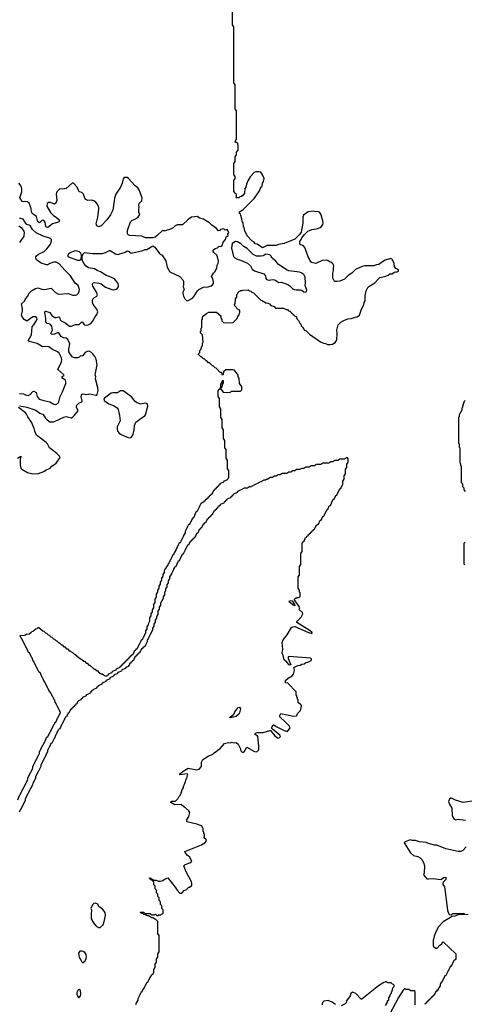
# Model space of a CAD drawing. Extents: x 2143765 to 2212931, y 878955 to 1017455.
# Tile 300 of 309: x 2182398 to 2189168, y 993774 to 1008775. Entities that reach past the tile are written whole.
import ezdxf

# ---------------------------------------------------------------- set-up
doc = ezdxf.new("R2010")
doc.units = 0

msp = doc.modelspace()

# ---------------------------------------------------------------- linework, layer by layer
at = {"layer": '0CON20XD'}
for points in [[(2185243, 1004297), (2185277, 1004317), (2185395, 1004318), (2185458, 1004265), (2185460, 1004235), (2185475, 1004210), (2185478, 1004188), (2185502, 1004162), (2185525, 1004158), (2185648, 1004162), (2185708, 1004222), (2185720, 1004255), (2185742, 1004278), (2185743, 1004305), (2185750, 1004315), (2185748, 1004348), (2185730, 1004355), (2185664, 1004425), (2185680, 1004445), (2185684, 1004525), (2185702, 1004548), (2185705, 1004590), (2185718, 1004602), (2185720, 1004615), (2185745, 1004640), (2185758, 1004642), (2185765, 1004650), (2185785, 1004650), (2185795, 1004657), (2185875, 1004658), (2185892, 1004642), (2185915, 1004638), (2185932, 1004622), (2185960, 1004615), (2186072, 1004502), (2186090, 1004495), (2186102, 1004482), (2186125, 1004478), (2186145, 1004460), (2186175, 1004458), (2186200, 1004445), (2186222, 1004422), (2186270, 1004405), (2186292, 1004382), (2186415, 1004380), (2186455, 1004360), (2186475, 1004358), (2186492, 1004342), (2186510, 1004335), (2186562, 1004282), (2186578, 1004275), (2186582, 1004262), (2186600, 1004255), (2186615, 1004240), (2186622, 1004212), (2186645, 1004190), (2186662, 1004152), (2186678, 1004135), (2186682, 1004112), (2186705, 1004090), (2186730, 1004050), (2186760, 1004035), (2186812, 1003982), (2186980, 1003870), (2187025, 1003846), (2187055, 1003844), (2187087, 1003827), (2187125, 1003825), (2187159, 1003832), (2187201, 1003859), (2187228, 1003892), (2187234, 1003995), (2187226, 1004045), (2187245, 1004126), (2187290, 1004165), (2187335, 1004193), (2187395, 1004216), (2187445, 1004224), (2187505, 1004245), (2187535, 1004246), (2187574, 1004276), (2187602, 1004365), (2187638, 1004432), (2187642, 1004465), (2187657, 1004493), (2187658, 1004572), (2187676, 1004646), (2187698, 1004695), (2187715, 1004713), (2187803, 1004765), (2187861, 1004829), (2187884, 1004846), (2187959, 1004861), (2188007, 1004883), (2188035, 1004905), (2188067, 1004903), (2188101, 1004929), (2188125, 1004936), (2188147, 1004935), (2188164, 1004945), (2188167, 1004955), (2188159, 1004969), (2188126, 1004986), (2188105, 1005015), (2188099, 1005059), (2188075, 1005118), (2188065, 1005129), (2188045, 1005135), (2187965, 1005112), (2187905, 1005077), (2187865, 1005044), (2187829, 1005041), (2187786, 1005024), (2187653, 1005023), (2187614, 1005016), (2187513, 1004967), (2187455, 1004915), (2187400, 1004880), (2187345, 1004824), (2187275, 1004793), (2187232, 1004785), (2187195, 1004788), (2187186, 1004795), (2187165, 1004837), (2187165, 1004915), (2187176, 1004955), (2187174, 1004995), (2187179, 1005025), (2187164, 1005055), (2187135, 1005082), (2187115, 1005088), (2187089, 1005109), (2187075, 1005111), (2187002, 1005108), (2186905, 1005063), (2186841, 1005075), (2186815, 1005113), (2186808, 1005138), (2186791, 1005165), (2186740, 1005305), (2186715, 1005334), (2186676, 1005346), (2186665, 1005358), (2186662, 1005395), (2186685, 1005425), (2186695, 1005451), (2186736, 1005505), (2186785, 1005552), (2186845, 1005580), (2186915, 1005591), (2186972, 1005608), (2186995, 1005627), (2187012, 1005655), (2187018, 1005675), (2187013, 1005717), (2186983, 1005815), (2186961, 1005841), (2186948, 1005848), (2186886, 1005854), (2186865, 1005858), (2186791, 1005849), (2186721, 1005799), (2186709, 1005765), (2186711, 1005675), (2186685, 1005536), (2186665, 1005509), (2186585, 1005430), (2186426, 1005366), (2186340, 1005351), (2186298, 1005335), (2186167, 1005333), (2186095, 1005301), (2186013, 1005353), (2185985, 1005362), (2185967, 1005387), (2185932, 1005405), (2185865, 1005477), (2185824, 1005555), (2185817, 1005607), (2185805, 1005620), (2185801, 1005681), (2185785, 1005702), (2185782, 1005742), (2185764, 1005794), (2185760, 1005810), (2185744, 1005825), (2185745, 1005850), (2185795, 1005880), (2185974, 1006056), (2186050, 1006170), (2186072, 1006225), (2186089, 1006241), (2186096, 1006285), (2186112, 1006308), (2186118, 1006355), (2186091, 1006421), (2186070, 1006450), (2186045, 1006458), (2185995, 1006458), (2185970, 1006449), (2185907, 1006383), (2185870, 1006320), (2185849, 1006271), (2185839, 1006225), (2185826, 1006204), (2185819, 1006135), (2185796, 1006095), (2185775, 1006082), (2185752, 1006078), (2185735, 1006062), (2185692, 1006062), (2185700, 1006075), (2185700, 1006105), (2185692, 1006112), (2185688, 1006128), (2185672, 1006132), (2185668, 1006148), (2185660, 1006155), (2185660, 1006325), (2185680, 1006355), (2185680, 1006385), (2185660, 1006415), (2185660, 1006585), (2185680, 1006615), (2185680, 1006685), (2185700, 1006715), (2185700, 1006755), (2185722, 1006788), (2185724, 1006855), (2185718, 1006888), (2185702, 1006902), (2185683, 1006905), (2185680, 1006925), (2185688, 1006932), (2185690, 1006945), (2185700, 1006955), (2185700, 1007385), (2185680, 1007415), (2185680, 1007785), (2185660, 1007815), (2185660, 1008665), (2185640, 1008695), (2185640, 1008985)], [(2183361, 1003659), (2183355, 1003651), (2183325, 1003652), (2183305, 1003633), (2183284, 1003624), (2183234, 1003624), (2183195, 1003638), (2183147, 1003717), (2183145, 1003755), (2183159, 1003835), (2183131, 1003905), (2183105, 1003925), (2183065, 1003930), (2183031, 1003951), (2182995, 1004004), (2182985, 1004010), (2182925, 1003984), (2182895, 1003979), (2182876, 1003985), (2182874, 1003995), (2182897, 1004045), (2182885, 1004106), (2182861, 1004135), (2182815, 1004149), (2182797, 1004165), (2182797, 1004225), (2182779, 1004315), (2182785, 1004333), (2182795, 1004334), (2182854, 1004314), (2182885, 1004270), (2182935, 1004237), (2182955, 1004236), (2182995, 1004248), (2183003, 1004245), (2183014, 1004204), (2183027, 1004187), (2183088, 1004158), (2183155, 1004104), (2183182, 1004108), (2183245, 1004130), (2183305, 1004131), (2183345, 1004171), (2183355, 1004168), (2183372, 1004135), (2183384, 1004124), (2183428, 1004122), (2183482, 1004148), (2183508, 1004175), (2183545, 1004250), (2183572, 1004285), (2183589, 1004325), (2183572, 1004365), (2183517, 1004437), (2183506, 1004465), (2183504, 1004495), (2183510, 1004520), (2183535, 1004544), (2183574, 1004565), (2183580, 1004585), (2183562, 1004635), (2183512, 1004715), (2183506, 1004745), (2183516, 1004764), (2183535, 1004770), (2183605, 1004761), (2183639, 1004749), (2183705, 1004701), (2183798, 1004665), (2183825, 1004659), (2183865, 1004669), (2183887, 1004683), (2183900, 1004705), (2183904, 1004726), (2183896, 1004755), (2183839, 1004825), (2183758, 1004865), (2183715, 1004878), (2183627, 1004935), (2183575, 1004952), (2183535, 1004979), (2183446, 1004996), (2183410, 1005020), (2183373, 1005063), (2183351, 1005115), (2183351, 1005179), (2183367, 1005213), (2183383, 1005227), (2183505, 1005214), (2183655, 1005215), (2183704, 1005226), (2183765, 1005258), (2183777, 1005257), (2183855, 1005206), (2183885, 1005199), (2183945, 1005211), (2184005, 1005236), (2184035, 1005256), (2184070, 1005240), (2184095, 1005217), (2184275, 1005257), (2184307, 1005273), (2184335, 1005273), (2184425, 1005328), (2184455, 1005312), (2184524, 1005214), (2184535, 1005203), (2184569, 1005189), (2184580, 1005160), (2184624, 1005104), (2184644, 1005004), (2184684, 1004934), (2184834, 1004864), (2184882, 1004812), (2184894, 1004785), (2184894, 1004735), (2184887, 1004705), (2184901, 1004665), (2184882, 1004622), (2184881, 1004605), (2184891, 1004565), (2184910, 1004525), (2184945, 1004492), (2184965, 1004497), (2185030, 1004535), (2185056, 1004565), (2185105, 1004647), (2185125, 1004666), (2185195, 1004701), (2185265, 1004707), (2185315, 1004723), (2185335, 1004738), (2185347, 1004755), (2185349, 1004775), (2185338, 1004825), (2185318, 1004865), (2185347, 1004915), (2185375, 1004938), (2185398, 1004995), (2185404, 1005035), (2185422, 1005065), (2185426, 1005095), (2185408, 1005165), (2185399, 1005189), (2185356, 1005226), (2185343, 1005245), (2185343, 1005265), (2185372, 1005288), (2185412, 1005298), (2185432, 1005318), (2185467, 1005323), (2185483, 1005335), (2185495, 1005388), (2185532, 1005425), (2185544, 1005466), (2185572, 1005485), (2185568, 1005515), (2185580, 1005535), (2185578, 1005545), (2185555, 1005580), (2185525, 1005570), (2185505, 1005587), (2185455, 1005580), (2185444, 1005566), (2185425, 1005560), (2185393, 1005595), (2185324, 1005644), (2185289, 1005679), (2185225, 1005714), (2185198, 1005738), (2185135, 1005751), (2185106, 1005776), (2185015, 1005766), (2184961, 1005729), (2184875, 1005650), (2184795, 1005649), (2184764, 1005636), (2184736, 1005605), (2184695, 1005583), (2184615, 1005561), (2184565, 1005560), (2184498, 1005492), (2184458, 1005462), (2184425, 1005452), (2184360, 1005450), (2184315, 1005453), (2184255, 1005479), (2184075, 1005487), (2184045, 1005504), (2184038, 1005525), (2184041, 1005565), (2184083, 1005697), (2184105, 1005715), (2184152, 1005735), (2184195, 1005763), (2184226, 1005805), (2184213, 1005845), (2184211, 1005885), (2184217, 1005915), (2184212, 1005955), (2184219, 1005975), (2184257, 1006015), (2184264, 1006055), (2184222, 1006172), (2184198, 1006215), (2184156, 1006246), (2184055, 1006356), (2184035, 1006369), (2183995, 1006373), (2183982, 1006365), (2183975, 1006350), (2183959, 1006285), (2183934, 1006225), (2183863, 1006115), (2183841, 1006055), (2183838, 1006015), (2183818, 1005875), (2183780, 1005800), (2183726, 1005724), (2183638, 1005635), (2183605, 1005618), (2183571, 1005635), (2183561, 1005665), (2183589, 1005765), (2183604, 1005895), (2183603, 1005915), (2183585, 1005956), (2183558, 1005995), (2183525, 1006018), (2183495, 1006024), (2183435, 1006021), (2183406, 1006035), (2183391, 1006055), (2183369, 1006119), (2183345, 1006142), (2183302, 1006152), (2183273, 1006225), (2183225, 1006276), (2183215, 1006284), (2183195, 1006286), (2183105, 1006203), (2183045, 1006194), (2183011, 1006199), (2182964, 1006154), (2182954, 1006115), (2182965, 1006025), (2182950, 1005980), (2182925, 1005967), (2182865, 1005988), (2182835, 1005992), (2182814, 1005975), (2182811, 1005935), (2182865, 1005839), (2182909, 1005795), (2182960, 1005760), (2182996, 1005725), (2183004, 1005705), (2182989, 1005691), (2182895, 1005666), (2182825, 1005608), (2182805, 1005613), (2182796, 1005625), (2182783, 1005693), (2182765, 1005716), (2182745, 1005721), (2182735, 1005717), (2182697, 1005683), (2182675, 1005695), (2182655, 1005775), (2182602, 1005812), (2182584, 1005834), (2182567, 1005915), (2182541, 1005981), (2182515, 1006001), (2182475, 1006005), (2182455, 1005999), (2182435, 1006008), (2182402, 1006065), (2182408, 1006092), (2182428, 1006155), (2182430, 1006195), (2182425, 1006226), (2182405, 1006261), (2182385, 1006283)], [(2182395, 1003080), (2182454, 1003074), (2182495, 1003056), (2182525, 1003051), (2182557, 1003065), (2182595, 1003113), (2182615, 1003118), (2182647, 1003095), (2182662, 1003035), (2182696, 1002995), (2182765, 1002973), (2182858, 1002955), (2182915, 1002920), (2182950, 1002915), (2182985, 1002933), (2182995, 1002952), (2183013, 1003035), (2183047, 1003105), (2183098, 1003235), (2183102, 1003265), (2183096, 1003285), (2183055, 1003310), (2183042, 1003325), (2183045, 1003339), (2183073, 1003355), (2183071, 1003365), (2182977, 1003445), (2183032, 1003565), (2183040, 1003595), (2183035, 1003626), (2182999, 1003695), (2182975, 1003716), (2182895, 1003750), (2182839, 1003789), (2182815, 1003794), (2182745, 1003792), (2182665, 1003841), (2182544, 1003874), (2182526, 1003885), (2182576, 1003976), (2182585, 1004095), (2182615, 1004128), (2182645, 1004176), (2182661, 1004215), (2182660, 1004235), (2182637, 1004247), (2182595, 1004249), (2182505, 1004184), (2182467, 1004207), (2182437, 1004247), (2182426, 1004275), (2182441, 1004335), (2182440, 1004375), (2182426, 1004445), (2182469, 1004485), (2182488, 1004525), (2182519, 1004565), (2182535, 1004606), (2182579, 1004645), (2182638, 1004682), (2182675, 1004688), (2182735, 1004670), (2182775, 1004665), (2182875, 1004684), (2182941, 1004621), (2182986, 1004596), (2183135, 1004602), (2183205, 1004580), (2183244, 1004576), (2183266, 1004584), (2183293, 1004607), (2183305, 1004638), (2183308, 1004665), (2183286, 1004725), (2183243, 1004763), (2183171, 1004875), (2183085, 1004959), (2182998, 1005055), (2182955, 1005081), (2182915, 1005082), (2182858, 1005062), (2182825, 1005042), (2182805, 1005039), (2182724, 1005065), (2182654, 1005115), (2182641, 1005145), (2182642, 1005165), (2182651, 1005179), (2182686, 1005204), (2182768, 1005245), (2182812, 1005285), (2182865, 1005358), (2182883, 1005405), (2182882, 1005425), (2182865, 1005440), (2182755, 1005479), (2182650, 1005530), (2182591, 1005581), (2182555, 1005641), (2182506, 1005656), (2182496, 1005666), (2182452, 1005735), (2182413, 1005747), (2182396, 1005744)], [(2182386, 1005636), (2182424, 1005605), (2182461, 1005555), (2182466, 1005536), (2182459, 1005475), (2182395, 1005380)], [(2186755, 1004623), (2186767, 1004633), (2186768, 1004655), (2186762, 1004685), (2186744, 1004724), (2186752, 1004765), (2186744, 1004855), (2186725, 1004893), (2186685, 1004918), (2186657, 1004927), (2186495, 1004950), (2186469, 1004959), (2186338, 1005048), (2186298, 1005098), (2186240, 1005140), (2186220, 1005180), (2186205, 1005193), (2186145, 1005201), (2186105, 1005179), (2186075, 1005171), (2186005, 1005172), (2185955, 1005198), (2185861, 1005291), (2185812, 1005322), (2185765, 1005363), (2185715, 1005391), (2185683, 1005397), (2185632, 1005365), (2185622, 1005295), (2185655, 1005168), (2185676, 1005145), (2185707, 1005127), (2185760, 1005110), (2185864, 1005064), (2185910, 1005025), (2185940, 1004975), (2185975, 1004950), (2186115, 1004904), (2186141, 1004875), (2186146, 1004836), (2186153, 1004823), (2186171, 1004811), (2186195, 1004806), (2186245, 1004819), (2186285, 1004814), (2186345, 1004771), (2186384, 1004776), (2186483, 1004743), (2186512, 1004722), (2186555, 1004675), (2186575, 1004664), (2186608, 1004658), (2186675, 1004662), (2186694, 1004654), (2186725, 1004628), (2186755, 1004623)], [(2183315, 1005105), (2183285, 1005105), (2183145, 1005156), (2183131, 1005175), (2183145, 1005212), (2183165, 1005229), (2183245, 1005259), (2183305, 1005244), (2183321, 1005221), (2183333, 1005185), (2183328, 1005122), (2183315, 1005105)], [(2182620, 997445), (2182630, 997455), (2182630, 997465), (2182640, 997475), (2182640, 997485), (2182650, 997495), (2182650, 997505), (2182660, 997515), (2182692, 997588), (2182700, 997595), (2182700, 997625), (2182710, 997635), (2182710, 997645), (2182720, 997655), (2182720, 997665), (2182730, 997675), (2182730, 997685), (2182740, 997695), (2182740, 997705), (2182750, 997715), (2182750, 997725), (2182760, 997735), (2182760, 997745), (2182770, 997755), (2182770, 997765), (2182780, 997775), (2182812, 997848), (2182828, 997852), (2182860, 997925), (2182870, 997935), (2182870, 997945), (2182880, 997955), (2182880, 997965), (2182890, 997975), (2182890, 997985), (2182900, 997995), (2182900, 998005), (2182910, 998015), (2182910, 998025), (2182920, 998035), (2182920, 998045), (2182930, 998055), (2182932, 998068), (2182948, 998072), (2182980, 998145), (2182990, 998155), (2182990, 998165), (2183000, 998175), (2183000, 998185), (2183010, 998195), (2183010, 998205), (2183020, 998215), (2183020, 998225), (2183010, 998235), (2183010, 998245), (2183000, 998255), (2183000, 998265), (2182990, 998275), (2182990, 998285), (2182980, 998295), (2182980, 998305), (2182970, 998315), (2182970, 998325), (2182960, 998335), (2182960, 998345), (2182950, 998355), (2182950, 998365), (2182940, 998375), (2182940, 998385), (2182930, 998395), (2182930, 998405), (2182920, 998415), (2182920, 998425), (2182910, 998435), (2182910, 998445), (2182900, 998455), (2182868, 998528), (2182852, 998532), (2182850, 998545), (2182840, 998555), (2182840, 998565), (2182830, 998575), (2182830, 998585), (2182820, 998595), (2182820, 998605), (2182810, 998615), (2182810, 998625), (2182800, 998635), (2182800, 998645), (2182790, 998655), (2182790, 998665), (2182780, 998675), (2182780, 998685), (2182770, 998695), (2182770, 998705), (2182760, 998715), (2182760, 998725), (2182750, 998735), (2182750, 998745), (2182740, 998755), (2182708, 998828), (2182692, 998832), (2182690, 998845), (2182680, 998855), (2182680, 998865), (2182670, 998875), (2182670, 998885), (2182660, 998895), (2182660, 998905), (2182650, 998915), (2182650, 998925), (2182640, 998935), (2182640, 998945), (2182630, 998955), (2182630, 998965), (2182620, 998975), (2182620, 998985), (2182610, 998995), (2182610, 999005), (2182600, 999015), (2182600, 999025), (2182590, 999035), (2182590, 999045), (2182580, 999055), (2182548, 999128), (2182532, 999132), (2182500, 999205), (2182490, 999215), (2182490, 999225), (2182480, 999235), (2182480, 999245), (2182470, 999255), (2182470, 999265), (2182460, 999275), (2182460, 999285), (2182450, 999295), (2182450, 999305), (2182440, 999315), (2182440, 999325), (2182430, 999335), (2182430, 999345), (2182420, 999355), (2182420, 999365), (2182410, 999375), (2182410, 999385), (2182400, 999395), (2182473, 999397), (2182488, 999402), (2182500, 999415), (2182543, 999417), (2182565, 999438), (2182578, 999442), (2182582, 999455), (2182602, 999458), (2182620, 999475), (2182642, 999495), (2182662, 999498), (2182680, 999515), (2182690, 999515), (2182752, 999462), (2182765, 999460), (2182792, 999432), (2182805, 999430), (2182832, 999402), (2182845, 999400), (2182872, 999372), (2182885, 999370), (2182912, 999342), (2182925, 999340), (2182952, 999312), (2182965, 999310), (2182992, 999282), (2183005, 999280), (2183032, 999252), (2183045, 999250), (2183072, 999222), (2183085, 999220), (2183112, 999192), (2183125, 999190), (2183152, 999162), (2183165, 999160), (2183182, 999142), (2183195, 999140), (2183222, 999112), (2183235, 999110), (2183302, 999052), (2183315, 999050), (2183332, 999032), (2183345, 999030), (2183372, 999002), (2183385, 999000), (2183412, 998972), (2183425, 998970), (2183452, 998942), (2183465, 998940), (2183532, 998882), (2183545, 998880), (2183562, 998862), (2183575, 998860), (2183612, 998822), (2183625, 998820), (2183635, 998810), (2183655, 998810), (2183672, 998792), (2183685, 998790), (2183695, 998780), (2183725, 998780), (2183732, 998788), (2183748, 998792), (2183752, 998808), (2183808, 998832), (2183812, 998848), (2183868, 998872), (2183872, 998888), (2183928, 998912), (2183932, 998928), (2183948, 998932), (2183952, 998948), (2183968, 998952), (2183972, 998968), (2183988, 998972), (2183992, 998988), (2184008, 998992), (2184012, 999008), (2184028, 999012), (2184032, 999028), (2184048, 999032), (2184052, 999048), (2184068, 999052), (2184072, 999068), (2184088, 999072), (2184092, 999088), (2184108, 999092), (2184112, 999108), (2184128, 999112), (2184152, 999168), (2184168, 999172), (2184172, 999188), (2184188, 999192), (2184190, 999205), (2184218, 999252), (2184222, 999268), (2184228, 999272), (2184232, 999288), (2184238, 999292), (2184242, 999308), (2184248, 999312), (2184252, 999328), (2184268, 999332), (2184272, 999348), (2184278, 999352), (2184282, 999368), (2184288, 999372), (2184292, 999388), (2184320, 999435), (2184320, 999465), (2184340, 999495), (2184340, 999525), (2184360, 999555), (2184362, 999588), (2184380, 999615), (2184380, 999665), (2184400, 999695), (2184400, 999725), (2184420, 999755), (2184420, 999785), (2184440, 999815), (2184440, 999865), (2184460, 999895), (2184460, 999945), (2184480, 999975), (2184480, 1000025), (2184500, 1000055), (2184500, 1000085), (2184520, 1000115), (2184520, 1000145), (2184540, 1000175), (2184540, 1000205), (2184560, 1000235), (2184560, 1000265), (2184580, 1000295), (2184580, 1000325), (2184600, 1000355), (2184600, 1000385), (2184608, 1000392), (2184612, 1000408), (2184628, 1000412), (2184630, 1000425), (2184658, 1000472), (2184662, 1000488), (2184668, 1000492), (2184672, 1000508), (2184678, 1000512), (2184682, 1000528), (2184688, 1000532), (2184692, 1000548), (2184698, 1000552), (2184702, 1000568), (2184708, 1000572), (2184712, 1000588), (2184718, 1000592), (2184722, 1000608), (2184728, 1000612), (2184732, 1000628), (2184748, 1000632), (2184750, 1000645), (2184778, 1000692), (2184782, 1000708), (2184788, 1000712), (2184792, 1000728), (2184798, 1000732), (2184802, 1000748), (2184808, 1000752), (2184812, 1000768), (2184818, 1000772), (2184822, 1000788), (2184828, 1000792), (2184832, 1000808), (2184848, 1000812), (2184852, 1000828), (2184858, 1000832), (2184862, 1000848), (2184868, 1000852), (2184872, 1000868), (2184878, 1000872), (2184882, 1000888), (2184888, 1000892), (2184892, 1000908), (2184920, 1000955), (2184920, 1000985), (2184948, 1001032), (2184952, 1001048), (2184958, 1001052), (2184962, 1001068), (2184968, 1001072), (2184972, 1001088), (2184988, 1001092), (2185032, 1001188), (2185048, 1001192), (2185092, 1001288), (2185108, 1001292), (2185110, 1001305), (2185138, 1001352), (2185142, 1001368), (2185148, 1001372), (2185152, 1001388), (2185158, 1001392), (2185162, 1001408), (2185192, 1001428), (2185208, 1001432), (2185212, 1001448), (2185228, 1001452), (2185232, 1001468), (2185248, 1001472), (2185252, 1001488), (2185268, 1001492), (2185272, 1001508), (2185288, 1001512), (2185292, 1001528), (2185308, 1001532), (2185312, 1001548), (2185328, 1001552), (2185352, 1001608), (2185368, 1001612), (2185372, 1001628), (2185388, 1001632), (2185392, 1001648), (2185408, 1001652), (2185412, 1001668), (2185428, 1001672), (2185432, 1001688), (2185448, 1001692), (2185452, 1001708), (2185508, 1001732), (2185512, 1001748), (2185568, 1001772), (2185572, 1001788), (2185580, 1001795), (2185580, 1001905), (2185560, 1001935), (2185560, 1002065), (2185540, 1002095), (2185540, 1002225), (2185520, 1002255), (2185520, 1002365), (2185500, 1002395), (2185500, 1002525), (2185480, 1002555), (2185480, 1002685), (2185460, 1002715), (2185460, 1002845), (2185440, 1002875), (2185440, 1003005), (2185420, 1003035), (2185420, 1003125), (2185428, 1003132), (2185432, 1003148), (2185448, 1003152), (2185452, 1003168), (2185460, 1003170), (2185460, 1003225), (2185480, 1003255), (2185485, 1003280), (2185496, 1003276), (2185497, 1003245), (2185480, 1003215), (2185475, 1003170), (2185460, 1003170), (2185460, 1003145), (2185495, 1003100), (2185593, 1003097), (2185608, 1003102), (2185625, 1003118), (2185762, 1003118), (2185782, 1003138), (2185780, 1003185), (2185744, 1003235), (2185740, 1003315), (2185724, 1003335), (2185722, 1003362), (2185668, 1003438), (2185645, 1003443), (2185538, 1003442), (2185502, 1003408), (2185495, 1003370), (2185485, 1003360), (2185478, 1003388), (2185468, 1003398), (2185452, 1003402), (2185388, 1003468), (2185375, 1003470), (2185348, 1003498), (2185335, 1003500), (2185288, 1003548), (2185275, 1003550), (2185248, 1003578), (2185235, 1003580), (2185208, 1003608), (2185195, 1003610), (2185168, 1003638), (2185155, 1003640), (2185120, 1003675), (2185125, 1003690), (2185140, 1003705), (2185142, 1003735), (2185162, 1003758), (2185165, 1003790), (2185180, 1003805), (2185183, 1003845), (2185190, 1003855), (2185180, 1003975), (2185150, 1004005), (2185150, 1004025), (2185160, 1004035), (2185160, 1004075), (2185170, 1004085), (2185172, 1004205), (2185180, 1004215), (2185180, 1004245), (2185185, 1004260), (2185198, 1004262), (2185243, 1004297)], [(2182395, 1002891), (2182505, 1002874), (2182645, 1002825), (2182705, 1002781), (2182755, 1002761), (2182785, 1002711), (2182815, 1002678), (2182855, 1002651), (2182915, 1002651), (2183016, 1002696), (2183069, 1002721), (2183105, 1002729), (2183185, 1002712), (2183208, 1002725), (2183235, 1002753), (2183286, 1002815), (2183261, 1002871), (2183263, 1002897), (2183299, 1002935), (2183345, 1002955), (2183351, 1002965), (2183334, 1003035), (2183337, 1003055), (2183348, 1003072), (2183365, 1003076), (2183415, 1003066), (2183465, 1003077), (2183556, 1003054), (2183570, 1003055), (2183576, 1003064), (2183591, 1003125), (2183589, 1003165), (2183550, 1003305), (2183556, 1003335), (2183549, 1003365), (2183578, 1003515), (2183563, 1003605), (2183544, 1003645), (2183512, 1003685), (2183490, 1003705), (2183455, 1003723), (2183425, 1003719), (2183396, 1003705), (2183361, 1003659)], [(2184075, 1002404), (2184101, 1002415), (2184126, 1002454), (2184142, 1002525), (2184148, 1002595), (2184165, 1002642), (2184245, 1002704), (2184305, 1002741), (2184315, 1002755), (2184349, 1002885), (2184345, 1002922), (2184315, 1002934), (2184235, 1002919), (2184175, 1002941), (2184155, 1002956), (2184099, 1003029), (2183975, 1003119), (2183935, 1003120), (2183885, 1003088), (2183815, 1003090), (2183792, 1003085), (2183690, 1003010), (2183680, 1002995), (2183682, 1002975), (2183754, 1002924), (2183835, 1002892), (2183884, 1002864), (2183898, 1002838), (2183919, 1002745), (2183926, 1002665), (2183883, 1002575), (2183880, 1002535), (2183887, 1002505), (2183910, 1002475), (2183930, 1002460), (2184035, 1002414), (2184075, 1002404)], [(2189180, 1002975), (2189160, 1002955), (2189160, 1002935), (2189152, 1002928), (2189150, 1002905), (2189140, 1002895), (2189140, 1002865), (2189130, 1002855), (2189130, 1002825), (2189090, 1002755), (2189090, 1002725), (2189080, 1002715), (2189080, 1002325), (2189090, 1002315), (2189090, 1002265), (2189100, 1002255), (2189100, 1002025), (2189110, 1002015), (2189110, 1001985), (2189120, 1001975), (2189120, 1001725), (2189140, 1001705), (2189140, 1001665), (2189160, 1001645), (2189160, 1001615), (2189180, 1001585)], [(2182365, 1002096), (2182415, 1002126), (2182418, 1002115), (2182403, 1002087), (2182403, 1001993), (2182415, 1001943), (2182430, 1001925), (2182515, 1001876), (2182595, 1001857), (2182685, 1001864), (2182765, 1001890), (2182803, 1001917), (2182861, 1001945), (2182888, 1001972), (2182955, 1002020), (2183012, 1002105), (2183005, 1002128), (2182962, 1002165), (2182851, 1002255), (2182821, 1002315), (2182801, 1002335), (2182653, 1002443), (2182627, 1002505), (2182619, 1002545), (2182575, 1002645), (2182519, 1002725), (2182503, 1002765), (2182485, 1002785), (2182377, 1002865)], [(2185644, 997764), (2185665, 997759), (2185695, 997761), (2185725, 997739), (2185755, 997677), (2185764, 997634), (2185785, 997618), (2185805, 997617), (2185817, 997623), (2185855, 997691), (2185975, 997627), (2185997, 997623), (2186012, 997628), (2186037, 997653), (2186038, 997705), (2186023, 997853), (2186015, 997868), (2185978, 997885), (2185989, 997905), (2186013, 997913), (2186105, 997917), (2186206, 997946), (2186215, 997944), (2186285, 997864), (2186325, 997832), (2186342, 997828), (2186367, 997853), (2186357, 997875), (2186245, 997965), (2186236, 997975), (2186236, 997995), (2186255, 998032), (2186265, 998034), (2186305, 998007), (2186425, 997947), (2186477, 997933), (2186518, 997985), (2186503, 998015), (2186444, 998074), (2186360, 998155), (2186356, 998165), (2186375, 998206), (2186565, 998164), (2186612, 998168), (2186620, 998175), (2186630, 998205), (2186670, 998245), (2186680, 998265), (2186690, 998315), (2186690, 998325), (2186679, 998339), (2186640, 998375), (2186640, 998415), (2186630, 998425), (2186630, 998445), (2186620, 998455), (2186618, 998478), (2186610, 998485), (2186610, 998535), (2186480, 998665), (2186443, 998673), (2186445, 998707), (2186485, 998745), (2186545, 998779), (2186567, 998803), (2186584, 998865), (2186572, 998908), (2186635, 998935), (2186669, 998941), (2186695, 998957), (2186727, 998963), (2186755, 998981), (2186785, 998987), (2186838, 999015), (2186842, 999025), (2186840, 999035), (2186825, 999048), (2186495, 999073), (2186484, 999066), (2186488, 999045), (2186524, 998946), (2186515, 998940), (2186500, 998945), (2186465, 998986), (2186424, 999025), (2186410, 999090), (2186393, 999125), (2186402, 999185), (2186396, 999285), (2186412, 999325), (2186471, 999405), (2186535, 999514), (2186557, 999525), (2186588, 999528), (2186785, 999444), (2186845, 999423), (2186852, 999428), (2186847, 999445), (2186819, 999465), (2186619, 999589), (2186620, 999605), (2186685, 999675), (2186707, 999725), (2186702, 999745), (2186656, 999785), (2186651, 999795), (2186662, 999815), (2186658, 999825), (2186583, 999935), (2186583, 999947), (2186595, 999960), (2186608, 999962), (2186615, 999970), (2186645, 999970), (2186670, 999985), (2186670, 1000045), (2186660, 1000055), (2186660, 1000085), (2186640, 1000115), (2186640, 1000285), (2186660, 1000315), (2186660, 1000445), (2186680, 1000475), (2186680, 1000645), (2186700, 1000675), (2186700, 1000805), (2186708, 1000812), (2186712, 1000828), (2186728, 1000832), (2186752, 1000888), (2186768, 1000892), (2186772, 1000908), (2186788, 1000912), (2186792, 1000928), (2186808, 1000932), (2186812, 1000948), (2186828, 1000952), (2186832, 1000968), (2186848, 1000972), (2186852, 1000988), (2186868, 1000992), (2186872, 1001008), (2186888, 1001012), (2186912, 1001068), (2186928, 1001072), (2186932, 1001088), (2186948, 1001092), (2186972, 1001148), (2186988, 1001152), (2187012, 1001208), (2187028, 1001212), (2187072, 1001308), (2187088, 1001312), (2187112, 1001368), (2187128, 1001372), (2187172, 1001468), (2187188, 1001472), (2187212, 1001528), (2187228, 1001532), (2187272, 1001628), (2187288, 1001632), (2187292, 1001648), (2187320, 1001695), (2187320, 1001745), (2187340, 1001775), (2187340, 1001825), (2187360, 1001855), (2187360, 1001925), (2187380, 1001955), (2187380, 1002005), (2187400, 1002035), (2187400, 1002085), (2187388, 1002098), (2187375, 1002100), (2187345, 1002080), (2187275, 1002080), (2187245, 1002060), (2187195, 1002060), (2187165, 1002040), (2187135, 1002040), (2187105, 1002020), (2187015, 1002020), (2186985, 1002000), (2186915, 1002000), (2186885, 1001980), (2186835, 1001980), (2186805, 1001960), (2186755, 1001960), (2186725, 1001940), (2186695, 1001940), (2186665, 1001920), (2186615, 1001920), (2186585, 1001900), (2186555, 1001900), (2186525, 1001880), (2186495, 1001880), (2186465, 1001860), (2186395, 1001860), (2186365, 1001840), (2186335, 1001840), (2186305, 1001820), (2186275, 1001820), (2186245, 1001800), (2186215, 1001800), (2186165, 1001770), (2186152, 1001768), (2186145, 1001760), (2186115, 1001760), (2186068, 1001732), (2186052, 1001728), (2186048, 1001722), (2186032, 1001718), (2186028, 1001712), (2186012, 1001708), (2186008, 1001702), (2185992, 1001698), (2185988, 1001692), (2185972, 1001688), (2185968, 1001682), (2185952, 1001678), (2185948, 1001672), (2185932, 1001668), (2185925, 1001660), (2185895, 1001660), (2185865, 1001640), (2185815, 1001640), (2185768, 1001612), (2185752, 1001608), (2185748, 1001602), (2185732, 1001598), (2185728, 1001592), (2185712, 1001588), (2185708, 1001572), (2185652, 1001548), (2185648, 1001532), (2185632, 1001528), (2185628, 1001512), (2185612, 1001508), (2185608, 1001492), (2185552, 1001468), (2185548, 1001452), (2185532, 1001448), (2185528, 1001432), (2185512, 1001428), (2185508, 1001412), (2185452, 1001388), (2185448, 1001372), (2185432, 1001368), (2185428, 1001352), (2185412, 1001348), (2185408, 1001332), (2185392, 1001328), (2185388, 1001312), (2185372, 1001308), (2185368, 1001292), (2185352, 1001288), (2185328, 1001232), (2185312, 1001228), (2185308, 1001212), (2185292, 1001208), (2185288, 1001192), (2185272, 1001188), (2185268, 1001172), (2185252, 1001168), (2185228, 1001112), (2185212, 1001108), (2185208, 1001092), (2185192, 1001088), (2185168, 1001032), (2185152, 1001028), (2185148, 1001012), (2185132, 1001008), (2185108, 1000952), (2185092, 1000948), (2185068, 1000892), (2185052, 1000888), (2185048, 1000872), (2185032, 1000868), (2185028, 1000852), (2185012, 1000848), (2185008, 1000832), (2184992, 1000828), (2184968, 1000772), (2184952, 1000768), (2184950, 1000755), (2184922, 1000708), (2184918, 1000692), (2184912, 1000688), (2184908, 1000672), (2184902, 1000668), (2184898, 1000652), (2184892, 1000648), (2184888, 1000632), (2184872, 1000628), (2184828, 1000532), (2184812, 1000528), (2184768, 1000432), (2184752, 1000428), (2184748, 1000412), (2184742, 1000408), (2184738, 1000392), (2184732, 1000388), (2184728, 1000372), (2184722, 1000368), (2184718, 1000352), (2184712, 1000348), (2184708, 1000332), (2184680, 1000285), (2184680, 1000255), (2184660, 1000225), (2184660, 1000195), (2184640, 1000165), (2184640, 1000135), (2184620, 1000105), (2184620, 1000075), (2184612, 1000068), (2184608, 1000052), (2184600, 1000045), (2184600, 1000015), (2184580, 999985), (2184580, 999955), (2184540, 999885), (2184540, 999855), (2184520, 999825), (2184520, 999795), (2184500, 999765), (2184500, 999715), (2184480, 999685), (2184480, 999655), (2184460, 999625), (2184460, 999595), (2184440, 999565), (2184440, 999535), (2184420, 999505), (2184420, 999475), (2184392, 999428), (2184388, 999412), (2184382, 999408), (2184378, 999392), (2184372, 999388), (2184368, 999372), (2184362, 999368), (2184358, 999352), (2184352, 999348), (2184348, 999332), (2184340, 999325), (2184340, 999295), (2184312, 999248), (2184308, 999232), (2184292, 999228), (2184288, 999212), (2184272, 999208), (2184268, 999192), (2184252, 999188), (2184228, 999132), (2184212, 999128), (2184208, 999112), (2184192, 999108), (2184188, 999092), (2184172, 999088), (2184168, 999072), (2184152, 999068), (2184128, 999012), (2184112, 999008), (2184108, 998992), (2184092, 998988), (2184088, 998972), (2184072, 998968), (2184068, 998952), (2184048, 998922), (2184012, 998908), (2184008, 998892), (2183952, 998868), (2183948, 998852), (2183892, 998828), (2183888, 998812), (2183832, 998788), (2183828, 998772), (2183772, 998748), (2183768, 998732), (2183712, 998708), (2183708, 998692), (2183652, 998668), (2183648, 998652), (2183592, 998628), (2183588, 998612), (2183572, 998608), (2183568, 998592), (2183512, 998568), (2183508, 998552), (2183492, 998548), (2183488, 998532), (2183472, 998528), (2183468, 998512), (2183412, 998488), (2183408, 998472), (2183352, 998448), (2183348, 998432), (2183332, 998428), (2183328, 998412), (2183292, 998398), (2183280, 998385), (2183268, 998352), (2183252, 998348), (2183248, 998332), (2183232, 998328), (2183228, 998312), (2183212, 998308), (2183208, 998292), (2183192, 998288), (2183188, 998272), (2183172, 998268), (2183148, 998212), (2183132, 998208), (2183130, 998195)], [(2189180, 1000815), (2189160, 1000795), (2189160, 1000485), (2189175, 1000470)], [(2186585, 999844), (2186560, 999855), (2186503, 999905), (2186508, 999922), (2186525, 999929), (2186549, 999919), (2186584, 999865), (2186585, 999844)], [(2183130, 998195), (2183120, 998185), (2183108, 998152), (2183092, 998148), (2183090, 998135), (2183080, 998125), (2183080, 998115), (2183070, 998105), (2183070, 998095), (2183060, 998085), (2183060, 998075), (2183050, 998065), (2183050, 998055), (2183040, 998045), (2183008, 997972), (2182992, 997968), (2182990, 997955), (2182980, 997945), (2182980, 997935), (2182970, 997925), (2182970, 997915), (2182960, 997905), (2182960, 997895), (2182950, 997885), (2182950, 997875), (2182940, 997865), (2182940, 997855), (2182930, 997845), (2182930, 997835), (2182920, 997825), (2182888, 997752), (2182872, 997748), (2182840, 997675), (2182830, 997665), (2182830, 997655), (2182820, 997645), (2182820, 997615), (2182812, 997608), (2182780, 997535), (2182770, 997525), (2182770, 997515), (2182760, 997505), (2182760, 997495), (2182750, 997485), (2182750, 997475), (2182740, 997465), (2182740, 997455), (2182730, 997445), (2182730, 997435), (2182720, 997425), (2182720, 997395), (2182712, 997388), (2182680, 997315), (2182670, 997305), (2182670, 997295), (2182660, 997285), (2182660, 997275), (2182650, 997265), (2182650, 997255), (2182640, 997245), (2182640, 997215), (2182630, 997205), (2182630, 997195), (2182620, 997185), (2182620, 997175), (2182610, 997165), (2182610, 997155), (2182600, 997145), (2182600, 997135), (2182590, 997125), (2182590, 997115), (2182580, 997105), (2182580, 997095), (2182570, 997085), (2182570, 997075), (2182560, 997065), (2182560, 997055), (2182550, 997045), (2182550, 997035), (2182540, 997025), (2182540, 997015), (2182530, 997005), (2182530, 996995), (2182520, 996985), (2182488, 996912), (2182480, 996905), (2182480, 996875), (2182470, 996865), (2182470, 996855), (2182460, 996845), (2182460, 996835), (2182450, 996825), (2182450, 996815), (2182440, 996805), (2182440, 996795), (2182430, 996785), (2182430, 996775), (2182420, 996765), (2182420, 996755), (2182410, 996745), (2182410, 996735), (2182400, 996725), (2182400, 996715), (2182390, 996705)], [(2185615, 998139), (2185590, 998145), (2185630, 998170), (2185658, 998195), (2185672, 998228), (2185722, 998298), (2185745, 998301), (2185761, 998275), (2185746, 998215), (2185734, 998195), (2185695, 998158), (2185635, 998143), (2185615, 998139)], [(2184168, 993772), (2184172, 993788), (2184200, 993835), (2184200, 993865), (2184228, 993912), (2184232, 993928), (2184238, 993932), (2184242, 993948), (2184248, 993952), (2184252, 993968), (2184268, 993972), (2184270, 993985), (2184298, 994032), (2184302, 994048), (2184308, 994052), (2184312, 994068), (2184318, 994072), (2184322, 994088), (2184328, 994092), (2184332, 994108), (2184348, 994112), (2184392, 994208), (2184408, 994212), (2184412, 994228), (2184428, 994232), (2184432, 994248), (2184440, 994255), (2184440, 994305), (2184460, 994335), (2184460, 994385), (2184480, 994415), (2184480, 994465), (2184500, 994495), (2184500, 994545), (2184520, 994575), (2184520, 994825), (2184500, 994855), (2184500, 995035), (2184468, 995068), (2184455, 995070), (2184425, 995090), (2184403, 995093), (2184388, 995108), (2184375, 995110), (2184365, 995120), (2184345, 995120), (2184315, 995140), (2184290, 995145), (2184275, 995160), (2184255, 995160), (2184230, 995175), (2184235, 995180), (2184285, 995180), (2184315, 995160), (2184385, 995160), (2184405, 995140), (2184445, 995140), (2184465, 995148), (2184485, 995130), (2184505, 995130), (2184515, 995140), (2184545, 995140), (2184555, 995150), (2184568, 995152), (2184580, 995165), (2184580, 995215), (2184560, 995235), (2184560, 995275), (2184540, 995295), (2184540, 995335), (2184520, 995355), (2184520, 995395), (2184500, 995415), (2184500, 995455), (2184480, 995475), (2184480, 995515), (2184462, 995532), (2184460, 995575), (2184440, 995595), (2184440, 995635), (2184408, 995668), (2184392, 995672), (2184370, 995695), (2184385, 995700), (2184438, 995668), (2184475, 995666), (2184511, 995651), (2184535, 995650), (2184575, 995660), (2184615, 995686), (2184655, 995702), (2184765, 995558), (2184794, 995514), (2184835, 995470), (2184865, 995470), (2184902, 995508), (2184938, 995522), (2184972, 995558), (2184985, 995560), (2185018, 995582), (2185020, 995615), (2185012, 995642), (2184932, 995795), (2184898, 995885), (2184915, 995906), (2185006, 995934), (2185019, 995955), (2184982, 996022), (2184955, 996042), (2184916, 996085), (2184914, 996105), (2185164, 996206), (2185216, 996234), (2185240, 996265), (2185230, 996295), (2185215, 996300), (2185200, 996325), (2185210, 996335), (2185210, 996365), (2185202, 996372), (2185200, 996395), (2185190, 996405), (2185190, 996455), (2185180, 996465), (2185175, 996490), (2185095, 996520), (2184943, 996555), (2184942, 996585), (2184972, 996638), (2184987, 996695), (2184973, 996723), (2184924, 996766), (2184895, 996781), (2184855, 996821), (2184760, 996815), (2184697, 996847), (2184700, 996860), (2184715, 996867), (2184772, 996868), (2184807, 996903), (2184820, 996935), (2184840, 996955), (2184840, 996965), (2184850, 996975), (2184870, 997045), (2184890, 997075), (2184890, 997095), (2184917, 997153), (2184930, 997205), (2184950, 997235), (2184950, 997255), (2184960, 997275), (2184947, 997287), (2184835, 997272), (2184838, 997285), (2184889, 997325), (2184965, 997372), (2185095, 997348), (2185131, 997359), (2185164, 997396), (2185168, 997465), (2185186, 997505), (2185265, 997556), (2185337, 997583), (2185358, 997605), (2185448, 997672), (2185514, 997746), (2185575, 997763), (2185605, 997756), (2185635, 997768), (2185644, 997764)], [(2182368, 996892), (2182400, 996965), (2182410, 996975), (2182410, 996985), (2182420, 996995), (2182420, 997005), (2182430, 997015), (2182430, 997025), (2182440, 997035), (2182440, 997045), (2182450, 997055), (2182450, 997065), (2182460, 997075), (2182460, 997085), (2182470, 997095), (2182470, 997105), (2182480, 997115), (2182480, 997125), (2182490, 997135), (2182490, 997145), (2182500, 997155), (2182500, 997165), (2182510, 997175), (2182510, 997185), (2182520, 997195), (2182520, 997225), (2182528, 997232), (2182560, 997305), (2182570, 997315), (2182570, 997325), (2182580, 997335), (2182580, 997345), (2182590, 997355), (2182590, 997365), (2182600, 997375), (2182600, 997405), (2182610, 997415), (2182620, 997445)], [(2189325, 996873), (2189149, 996849), (2189035, 996883), (2188975, 996916), (2188964, 996916), (2188942, 996898), (2188928, 996865), (2188942, 996822), (2188976, 996765), (2188981, 996645), (2189013, 996595), (2189035, 996585), (2189075, 996596), (2189185, 996578)], [(2189195, 996175), (2189145, 996119), (2189115, 996103), (2189075, 996100), (2188885, 996142), (2188748, 996198), (2188715, 996200), (2188625, 996224), (2188592, 996242), (2188485, 996248), (2188425, 996270), (2188375, 996268), (2188345, 996278), (2188265, 996250), (2188252, 996235), (2188351, 996081), (2188394, 996044), (2188462, 996025), (2188495, 996007), (2188522, 995982), (2188548, 995935), (2188562, 995885), (2188559, 995775), (2188545, 995745), (2188595, 995688), (2188625, 995684), (2188695, 995689), (2188805, 995676), (2188821, 995679), (2188857, 995705), (2188885, 995711), (2188888, 995675), (2188847, 995633), (2188839, 995615), (2188841, 995601), (2188864, 995565), (2188874, 995494), (2188912, 995205), (2188930, 995155), (2188942, 995142), (2188975, 995140), (2188995, 995160), (2189165, 995160), (2189172, 995168)], [(2183625, 994943), (2183666, 994985), (2183686, 995034), (2183702, 995125), (2183698, 995175), (2183665, 995219), (2183604, 995264), (2183585, 995302), (2183553, 995313), (2183528, 995312), (2183505, 995290), (2183482, 995235), (2183492, 995215), (2183484, 995144), (2183488, 995075), (2183519, 995015), (2183560, 994965), (2183595, 994943), (2183625, 994943)], [(2189225, 995144), (2189075, 995140), (2189025, 995118), (2188978, 995112), (2188958, 995095), (2188847, 995033), (2188768, 994952), (2188729, 994865), (2188711, 994815), (2188706, 994775), (2188694, 994755), (2188692, 994665), (2188698, 994655), (2188735, 994632), (2188755, 994632), (2188795, 994677), (2188824, 994696), (2188835, 994720), (2188848, 994728), (2189040, 994545), (2189040, 994465), (2189028, 994452), (2189012, 994448), (2188995, 994410), (2188978, 994372), (2188970, 994365), (2188968, 994352), (2188952, 994348), (2188948, 994332), (2188942, 994328), (2188938, 994312), (2188932, 994308), (2188928, 994292), (2188922, 994288), (2188918, 994272), (2188890, 994225), (2188888, 994212), (2188872, 994208), (2188828, 994112), (2188812, 994108), (2188808, 994092), (2188800, 994085), (2188800, 994055), (2188772, 994008), (2188768, 993992), (2188752, 993988), (2188748, 993972), (2188732, 993968), (2188708, 993912), (2188692, 993908), (2188688, 993892), (2188672, 993888), (2188668, 993872), (2188652, 993868), (2188648, 993852), (2188632, 993848), (2188628, 993832), (2188612, 993828), (2188608, 993812), (2188592, 993808), (2188588, 993792), (2188572, 993788), (2188568, 993772)], [(2183355, 994410), (2183365, 994412), (2183393, 994435), (2183410, 994470), (2183416, 994495), (2183412, 994535), (2183388, 994565), (2183365, 994579), (2183346, 994586), (2183315, 994586), (2183294, 994556), (2183302, 994492), (2183345, 994420), (2183355, 994410)], [(2187970, 993755), (2188000, 993805), (2188000, 993825), (2188020, 993845), (2188020, 993875), (2188040, 993905), (2188042, 993928), (2188060, 993945), (2188060, 993965), (2188070, 993975), (2188080, 994025), (2188100, 994045), (2188098, 994068), (2188088, 994078), (2188072, 994082), (2188055, 994100), (2188005, 994100), (2187975, 994120), (2187965, 994110), (2187945, 994108), (2187862, 994055), (2187605, 993853), (2187595, 993854), (2187518, 993938), (2187465, 993957), (2187441, 993939), (2187428, 993905), (2187376, 993826), (2187368, 993795), (2187355, 993780), (2187295, 993750)], [(2183295, 993876), (2183305, 993879), (2183322, 993905), (2183328, 993935), (2183323, 993985), (2183305, 994002), (2183287, 993993), (2183267, 993955), (2183269, 993925), (2183281, 993891), (2183295, 993876)], [(2188420, 993765), (2188418, 993968), (2188405, 993980), (2188355, 993980), (2188325, 994000), (2188275, 994000), (2188268, 994008), (2188255, 994010), (2188235, 993990), (2188164, 993876), (2187885, 993352)], [(2187205, 993774), (2187156, 993806), (2187095, 993830), (2187027, 993823), (2187012, 993808), (2187002, 993788), (2187002, 993765)]]:
    msp.add_lwpolyline(points, dxfattribs=at)

doc.saveas('drawing.dxf')
